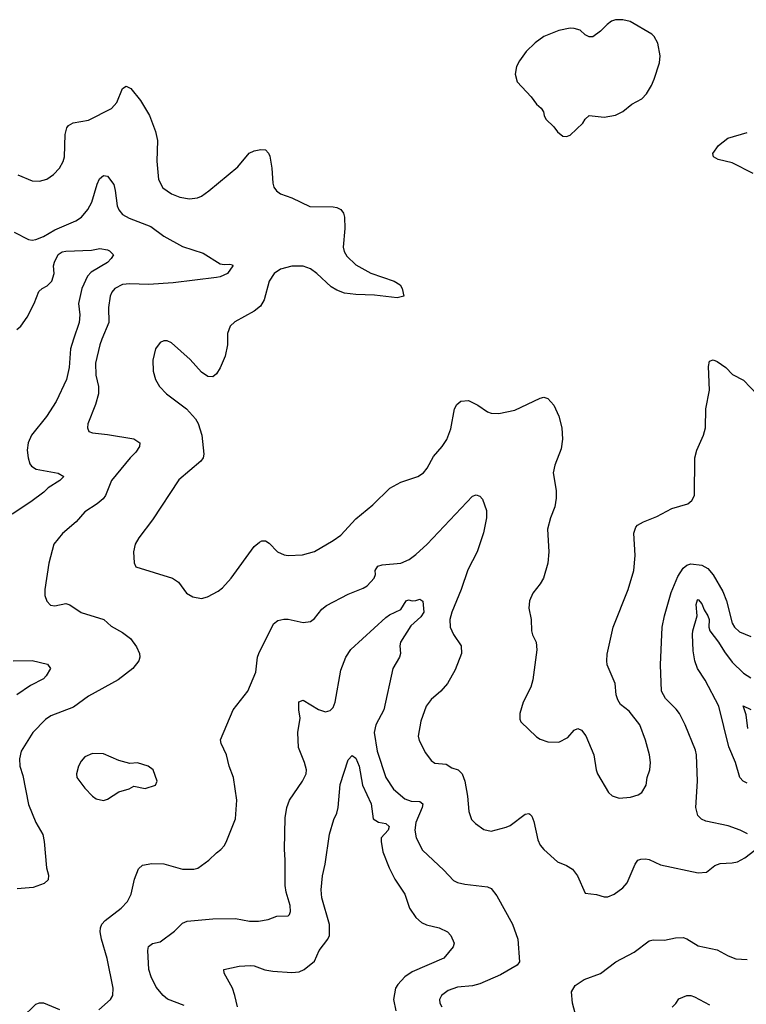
# Model space of a CAD drawing. Header units: inches. Extents: x 1173000 to 1307049, y 522583 to 678455.
# Tile 485 of 617: x 1241104 to 1244965, y 626464 to 631700. Entities that reach past the tile are written whole.
import ezdxf

# ---------------------------------------------------------------- set-up
doc = ezdxf.new("R2010")
doc.units = ezdxf.units.IN
doc.header["$MEASUREMENT"] = 0
doc.layers.add('B2642', color=7, linetype='Continuous')
doc.layers.add('B2643', color=7, linetype='Continuous')

msp = doc.modelspace()

# ---------------------------------------------------------------- linework, layer by layer
at = {"layer": 'B2642', "color": 5}
for points, elevation in [([(1241390.3, 630000), (1241373.3, 629950), (1241367.3, 629850), (1241353.4, 629786.6), (1241298.3, 629670), (1241247, 629590), (1241166.4, 629490), (1241148.2, 629450), (1241144.4, 629410), (1241148.9, 629370), (1241158.3, 629338.3), (1241166.4, 629326.4), (1241190.8, 629310), (1241308, 629288), (1241338.4, 629270), (1241317.1, 629250), (1241254.9, 629210), (1241232.3, 629187.7), (1241163.3, 629136.7), (1241063.1, 629070)], 940), ([(1241541.2, 630000), (1241529.1, 629970), (1241507.6, 629872.4), (1241509.2, 629810), (1241522.3, 629750), (1241522.7, 629710), (1241507.1, 629652.9), (1241466, 629550), (1241464.9, 629530), (1241470.6, 629510.6), (1241490, 629503), (1241570, 629494.6), (1241710, 629470.3), (1241743.1, 629450), (1241740.3, 629430), (1241720.8, 629399.2), (1241690.4, 629370), (1241592, 629250), (1241559.5, 629170), (1241548.1, 629151.9), (1241515.5, 629124.5), (1241450, 629082.9), (1241403.8, 629030), (1241332, 628968), (1241286, 628910), (1241258.7, 628810), (1241237.6, 628670), (1241238.4, 628638.4), (1241248.5, 628608.5), (1241267.1, 628587.1), (1241290, 628583.7), (1241350, 628594.9), (1241370, 628588.2), (1241430, 628547.2), (1241550.3, 628510.3), (1241590, 628474.9), (1241650, 628441.3), (1241692, 628410), (1241725.1, 628365.1), (1241740.5, 628330), (1241743, 628310), (1241736.3, 628290), (1241706, 628250), (1241626.7, 628190), (1241470, 628102.6), (1241390, 628044.1), (1241270, 627997.6), (1241241, 627979), (1241173.1, 627910), (1241112, 627810), (1241102.6, 627770), (1241104.6, 627730), (1241120.2, 627680.2), (1241150, 627526.8), (1241188.9, 627430), (1241226.5, 627366.5), (1241234.3, 627330), (1241246, 627190), (1241256.4, 627150), (1241254.9, 627125.1), (1241234.2, 627105.8), (1241175.6, 627084.4), (1241090, 627078.9)], 960), ([(1242208.6, 630000), (1242208.7, 629970), (1242195.6, 629910), (1242170, 629849.3), (1242150, 629816), (1242130, 629801.2), (1242103.2, 629803.2), (1242070, 629825.2), (1242010, 629892), (1241910, 629982), (1241887.9, 629992.1), (1241870, 629992.3), (1241850, 629982.7), (1241826.4, 629950), (1241812.2, 629890), (1241814, 629830), (1241825.9, 629785.9), (1241847.3, 629750), (1241884, 629710), (1241990.4, 629630.4), (1242037.7, 629577.7), (1242052.2, 629552.2), (1242072, 629490), (1242082.8, 629390), (1242078.8, 629370), (1242067.5, 629352.5), (1241950, 629253.6), (1241810, 629040.7), (1241736.3, 628943.7), (1241718.4, 628910), (1241708.5, 628870), (1241712.4, 628812.4), (1241720.7, 628790), (1241916, 628730), (1241948.5, 628708.5), (1241990.5, 628650.5), (1242024.7, 628630), (1242070, 628622), (1242102, 628630), (1242159.3, 628660.7), (1242182, 628678), (1242227, 628730), (1242350, 628899.1), (1242378.3, 628921.7), (1242390, 628928), (1242410, 628927.7), (1242430, 628915.5), (1242473.4, 628870), (1242510, 628853.7), (1242530, 628850.3), (1242606.5, 628853.5), (1242670, 628872.2), (1242769.4, 628930), (1242810, 628959.5), (1242890, 629044.9), (1242980.6, 629119.4), (1243071.3, 629208.7), (1243130, 629240.5), (1243219, 629270), (1243249.7, 629290.3), (1243270, 629314.8), (1243302.5, 629377.5), (1243349.7, 629430.3), (1243373.4, 629466.6), (1243395.5, 629524.5), (1243414.7, 629630), (1243426.9, 629653.1), (1243448.8, 629671.2), (1243490, 629674), (1243538.4, 629650), (1243590, 629614.9), (1243610, 629608.1), (1243650, 629605.4), (1243736.1, 629623.9), (1243870, 629687), (1243890, 629692), (1243910, 629685.5), (1243942.4, 629650), (1243970, 629590.7), (1243985.2, 629530), (1243988.7, 629470), (1243981.6, 629418.4), (1243947.3, 629330), (1243938.8, 629290), (1243955.9, 629195.9), (1243955.9, 629155.9), (1243948.2, 629110), (1243924.4, 629050), (1243908.4, 628990), (1243916.3, 628870), (1243910.6, 628809.4), (1243887.3, 628730), (1243870, 628699), (1243830.7, 628650), (1243813.4, 628610), (1243810.6, 628570), (1243821.6, 628510), (1243823.1, 628450), (1243828.6, 628428.6), (1243848, 628390), (1243851.9, 628348.1), (1243830.6, 628190), (1243820.5, 628150), (1243780.4, 628070), (1243762, 628010), (1243761.1, 627981.1), (1243766.4, 627966.4), (1243850, 627886.8), (1243870, 627874), (1243910, 627860.5), (1243970, 627857.3), (1244017.2, 627882.8), (1244050, 627921), (1244070, 627931), (1244090, 627921), (1244112.1, 627892.1), (1244155.5, 627790), (1244168.2, 627710), (1244175.5, 627690), (1244234, 627590), (1244252.5, 627572.5), (1244290, 627560.5), (1244350, 627566), (1244390, 627577.1), (1244410, 627590.6), (1244434, 627630), (1244439.5, 627670), (1244453, 627710), (1244455.8, 627750), (1244451.2, 627790), (1244430, 627869), (1244399.7, 627950), (1244342.2, 628022.2), (1244297.4, 628057.4), (1244282.6, 628082.6), (1244274.3, 628110), (1244267.8, 628170), (1244226.6, 628270), (1244223.5, 628290), (1244226.6, 628326.6), (1244257.7, 628470), (1244337.7, 628670), (1244367.6, 628770), (1244374.2, 628850), (1244367.3, 628970), (1244378, 629002), (1244387.5, 629012.5), (1244419, 629030), (1244490, 629058), (1244570, 629100.3), (1244654.5, 629125.5), (1244676.8, 629143.2), (1244689.6, 629170), (1244691.5, 629370), (1244702.4, 629410), (1244738.3, 629490), (1244748.3, 629530), (1244749.7, 629630.3), (1244769.6, 629730), (1244764.7, 629855.3), (1244770, 629884.7), (1244790, 629890.7), (1244810, 629882.8), (1244856, 629850), (1244893, 629813), (1244950, 629783), (1245025, 629705)], 980), ([(1241525.2, 626434.8), (1241586.6, 626490), (1241599.5, 626510), (1241600.5, 626550), (1241568.4, 626708.4), (1241538, 626810), (1241531.6, 626850), (1241533.6, 626870), (1241540.7, 626890), (1241558.4, 626910), (1241644.1, 626975.9), (1241676.9, 627010), (1241695.8, 627050), (1241714.7, 627130), (1241735.8, 627184.2), (1241756.9, 627203.1), (1241806.6, 627213.4), (1241870, 627210.3), (1241970, 627182.7), (1242030, 627182), (1242050, 627187.3), (1242109.7, 627230.3), (1242149.3, 627270), (1242173.6, 627286.4), (1242191.6, 627308.4), (1242205.1, 627334.9), (1242251.5, 627450), (1242258.7, 627550), (1242241.1, 627670), (1242218, 627730), (1242203.6, 627790), (1242174, 627850), (1242171.6, 627870), (1242237.6, 628030), (1242316.9, 628130), (1242358.4, 628230), (1242367.8, 628310), (1242374, 628330), (1242453.3, 628486.7), (1242475.6, 628504.4), (1242508.2, 628511.8), (1242530, 628511.6), (1242610, 628494.3), (1242650, 628499.5), (1242670, 628515.8), (1242710, 628565.2), (1242734.9, 628585.1), (1242850, 628644.7), (1242930, 628676.5), (1242950.7, 628689.3), (1242987.8, 628730), (1242994.5, 628750), (1242993.7, 628770), (1243006.9, 628793.1), (1243030, 628801.6), (1243130, 628808.9), (1243174, 628830), (1243210, 628855.3), (1243269.7, 628910), (1243510, 629165.2), (1243530, 629173.7), (1243550, 629166.3), (1243563.6, 629150), (1243584.4, 629090), (1243584.4, 629050), (1243568.8, 628971.2), (1243534.4, 628870), (1243486.2, 628773.8), (1243450.2, 628670), (1243400.2, 628550), (1243390.2, 628510), (1243391.8, 628470), (1243410.2, 628430.2), (1243450.3, 628370.3), (1243452.2, 628330), (1243417.4, 628242.6), (1243378.4, 628170), (1243342.4, 628130), (1243290, 628085.6), (1243264.6, 628050), (1243235.6, 627970), (1243221.3, 627890), (1243227.7, 627867.7), (1243261, 627801), (1243290, 627760.4), (1243310, 627745.7), (1243370, 627740.3), (1243401, 627721), (1243433.4, 627710), (1243455.3, 627690), (1243470.3, 627650), (1243484.2, 627570), (1243490.4, 627490), (1243505.9, 627445.9), (1243525.5, 627425.5), (1243570, 627393.4), (1243610, 627384.4), (1243690, 627405.3), (1243710, 627415.3), (1243790, 627474.4), (1243810, 627478), (1243815.1, 627475.1), (1243825.1, 627465.1), (1243836.9, 627436.9), (1243858, 627338), (1243870.3, 627310.3), (1243890, 627287.3), (1243962, 627222), (1244010, 627203), (1244042, 627182), (1244067.7, 627147.7), (1244110, 627054.8), (1244170, 627048), (1244210, 627034.9), (1244230, 627035.5), (1244264, 627050), (1244310, 627083), (1244333, 627110), (1244374, 627210), (1244389.7, 627230.3), (1244404.7, 627235.3), (1244430, 627237.6), (1244450, 627233.7), (1244510, 627204.9), (1244710, 627162.4), (1244753.3, 627166.7), (1244798.7, 627201.3), (1244826.6, 627213.4), (1244890, 627216), (1244918, 627222), (1244957, 627243), (1245010, 627282.8)], 960), ([(1244972.7, 627370), (1244933.2, 627390), (1244870, 627412.4), (1244750, 627438.3), (1244727.9, 627447.9), (1244707.9, 627467.9), (1244697.7, 627510), (1244705.3, 627650), (1244700.3, 627790), (1244695.7, 627815.7), (1244640.7, 627950), (1244610.7, 628010), (1244593.5, 628033.5), (1244536.8, 628090), (1244515.1, 628130), (1244509.7, 628270), (1244518.4, 628470), (1244530.6, 628529.4), (1244566.8, 628653.2), (1244601.3, 628738.7), (1244630, 628782.4), (1244650, 628798.4), (1244670, 628806.7), (1244730, 628798.9), (1244760.6, 628780.6), (1244788.6, 628748.6), (1244840, 628660), (1244859.7, 628610), (1244890, 628490.7), (1244902.3, 628470), (1244930, 628444.4), (1244990, 628420.2)], 960), ([(1241977.3, 626457.3), (1241890, 626491.1), (1241866.9, 626510), (1241830, 626555.6), (1241802.4, 626610), (1241790.9, 626650), (1241784.5, 626750), (1241789, 626771), (1241810, 626787.2), (1241850, 626796.4), (1241926.3, 626853.7), (1241970, 626895.8), (1241993.5, 626906.5), (1242130, 626919), (1242250, 626920.3), (1242325.7, 626905.7), (1242373.5, 626906.5), (1242424.7, 626915.3), (1242470, 626932.4), (1242530, 626934), (1242537.7, 626942.3), (1242543.3, 626956.7), (1242541.7, 626990), (1242520.3, 627060.3), (1242515.3, 627095.3), (1242515.6, 627230), (1242511.3, 627288.7), (1242514.9, 627454.9), (1242524.4, 627510), (1242537.4, 627550), (1242607.8, 627650), (1242626, 627690), (1242627.8, 627710), (1242618, 627750), (1242586.3, 627830), (1242582.4, 627910), (1242595.2, 627984.8), (1242586.8, 628030), (1242588.3, 628071.7), (1242610, 628081.7), (1242691.2, 628031.2), (1242730, 628019.6), (1242754.2, 628025.8), (1242770, 628042), (1242779.9, 628070), (1242810, 628240.5), (1242836.5, 628310), (1242863.1, 628350), (1243050, 628521.5), (1243070, 628535.9), (1243130, 628563.1), (1243157, 628610), (1243170, 628615), (1243190, 628609.2), (1243209, 628611), (1243230, 628618.9), (1243247, 628607), (1243251.6, 628550), (1243236.2, 628523.8), (1243183.2, 628476.8), (1243128.6, 628390), (1243124.1, 628370), (1243126.9, 628330), (1243121.8, 628310), (1243087, 628250), (1243039, 628030), (1242996, 627950), (1242987.8, 627910), (1243004, 627810), (1243049.2, 627670), (1243090, 627608.9), (1243150, 627556.5), (1243184.7, 627544.7), (1243230, 627542), (1243247, 627530), (1243243.5, 627510), (1243208.4, 627430), (1243203.2, 627390), (1243210.2, 627350), (1243244.3, 627284.3), (1243357.6, 627177.6), (1243410, 627122), (1243430, 627112), (1243470, 627103.1), (1243590, 627088.7), (1243610, 627079.3), (1243640.4, 627040.4), (1243722.4, 626890), (1243751.4, 626810), (1243759.5, 626690), (1243747.7, 626672.3), (1243659, 626621), (1243550, 626572.6), (1243510, 626562.6), (1243430, 626555.1), (1243381.8, 626538.2), (1243345.5, 626510), (1243334.4, 626490), (1243336.4, 626470), (1243348.2, 626450)], 940), ([(1244970, 627639.2), (1244949.6, 627650), (1244931.2, 627670), (1244907.7, 627750), (1244872.5, 627832.5), (1244818.9, 628050), (1244747.1, 628187.1), (1244706.2, 628250), (1244692, 628290), (1244683.8, 628343.8), (1244678.7, 628430), (1244680.8, 628450), (1244704.5, 628530), (1244699, 628590), (1244706, 628614), (1244710, 628617.1), (1244730, 628592.8), (1244741.9, 628561.9), (1244761.9, 628530), (1244768.7, 628510), (1244766.4, 628470), (1244772.5, 628450), (1244818.6, 628390), (1244850, 628337.7), (1244890, 628283.6), (1244950, 628225.5), (1244990, 628200.7)], 940), ([(1241070, 628290.4), (1241170, 628292.7), (1241252.1, 628272.1), (1241266.8, 628250), (1241245.5, 628210), (1241230, 628194.5), (1241161.5, 628158.5), (1241088.7, 628110)], 940), ([(1244973.3, 627930), (1244964.1, 628004.1), (1244948, 628052), (1244990, 628031.6)], 920), ([(1242261.4, 626450), (1242246.6, 626510), (1242234.2, 626550), (1242189.8, 626630), (1242189.6, 626650), (1242270, 626667.6), (1242330, 626670.3), (1242350, 626668.7), (1242407.1, 626647.1), (1242450, 626640.2), (1242550, 626632.3), (1242590, 626636.5), (1242615.4, 626650), (1242670, 626692.7), (1242695.1, 626750), (1242742.3, 626810), (1242751.2, 626830), (1242750, 626888.7), (1242709.8, 627030), (1242706.8, 627073.2), (1242712.7, 627147.3), (1242727.3, 627210), (1242751.3, 627368.7), (1242772.6, 627447.4), (1242790, 627481.1), (1242797.2, 627510), (1242807.5, 627632.5), (1242850, 627764.4), (1242870, 627786.4), (1242890, 627773.4), (1242908.4, 627730), (1242925.5, 627630), (1242971.6, 627530), (1242982.9, 627450), (1243010, 627433.1), (1243050, 627426), (1243067.8, 627410), (1243061.7, 627390), (1243025.6, 627350), (1243025, 627330), (1243034.6, 627274.6), (1243067.5, 627190), (1243096.9, 627130), (1243151.1, 627050), (1243175.9, 626975.9), (1243210, 626925.3), (1243238.5, 626898.5), (1243266.8, 626886.8), (1243334, 626870), (1243377.1, 626850), (1243394.9, 626830), (1243412.7, 626790), (1243407.7, 626770), (1243358.4, 626710), (1243190, 626636.6), (1243150.2, 626610), (1243113.2, 626570), (1243101.5, 626550), (1243091, 626490), (1243103.5, 626430)], 920), ([(1244056.2, 626416.2), (1244041, 626470), (1244035.8, 626530), (1244055.6, 626564.4), (1244103.8, 626596.2), (1244190, 626628.4), (1244272.3, 626690), (1244370, 626741.6), (1244450, 626801.6), (1244470, 626806), (1244530, 626804.9), (1244590, 626818), (1244630, 626819.5), (1244650, 626812.4), (1244710, 626775.8), (1244810, 626753.7), (1244870, 626721.3), (1244910, 626705.7), (1244970, 626703.1)], 940), ([(1244571.2, 626448.8), (1244591.8, 626468.2), (1244606.6, 626493.4), (1244650, 626510.4), (1244670, 626510.4), (1244690, 626503.7), (1244770, 626461.7)], 920), ([(1241112.7, 626390), (1241190, 626464.4), (1241210, 626472.2), (1241230, 626471.8), (1241316, 626436)], 960)]:
    msp.add_lwpolyline(points, dxfattribs=dict(at, elevation=elevation))
at = {"layer": 'B2642', "color": 5, "elevation": 980}
msp.add_lwpolyline([(1241490, 627796.9), (1241450, 627779.5), (1241430, 627757.2), (1241417.1, 627730), (1241406, 627690), (1241408.4, 627670), (1241450, 627614), (1241491, 627570), (1241510, 627557.3), (1241550, 627547.7), (1241570, 627554), (1241630, 627594), (1241686, 627610), (1241710, 627624.7), (1241770, 627611.3), (1241826, 627630), (1241835.3, 627650), (1241814, 627710), (1241786, 627730), (1241730, 627748.7), (1241690, 627744), (1241670, 627749), (1241630, 627760.9), (1241550, 627795.6)], close=True, dxfattribs=at)
at = {"layer": 'B2643', "color": 5, "elevation": 1020}
msp.add_lwpolyline([(1244310, 631699.7), (1244270, 631698.7), (1244249, 631691), (1244225.7, 631674.3), (1244190, 631638), (1244150, 631609), (1244130, 631609), (1244110, 631619), (1244083.2, 631643.2), (1244050, 631653.2), (1244030, 631655.1), (1243970, 631642.9), (1243890, 631609.6), (1243843.4, 631576.6), (1243796.3, 631530), (1243759.9, 631480.1), (1243744.9, 631450), (1243738, 631410), (1243748, 631370), (1243821.6, 631290), (1243850, 631250.6), (1243874.8, 631230), (1243887.3, 631210), (1243890.5, 631190), (1243900.5, 631170), (1243942.8, 631130), (1243963, 631103), (1243990, 631081), (1244010, 631078), (1244030, 631086), (1244097.2, 631150), (1244110, 631171), (1244130, 631191), (1244210, 631181.3), (1244270, 631192.2), (1244310, 631212.2), (1244357, 631250), (1244410, 631278.9), (1244434.9, 631305.1), (1244462.4, 631350), (1244476.6, 631383.4), (1244503.6, 631470), (1244507.2, 631507.2), (1244494.9, 631574.9), (1244476, 631610), (1244462.7, 631622.7), (1244349, 631690)], close=True, dxfattribs=at)
at = {"layer": 'B2643', "color": 5}
for points, elevation in [([(1241094.8, 630874.8), (1241170, 630842.6), (1241210, 630840.3), (1241248.2, 630851.8), (1241283.8, 630876.2), (1241316.2, 630910), (1241334.9, 630945.1), (1241341.3, 630970), (1241345.7, 631090), (1241354.8, 631125.2), (1241362.7, 631137.3), (1241388.3, 631151.7), (1241470, 631164.6), (1241591.8, 631228.2), (1241620.1, 631259.9), (1241650, 631334), (1241670, 631345.5), (1241694, 631334), (1241745.5, 631270), (1241794.4, 631190), (1241826, 631106), (1241837.2, 631057.2), (1241832.9, 630947.1), (1241841.7, 630850), (1241864.8, 630804.8), (1241910, 630774), (1241955.8, 630755.8), (1242007.1, 630747.1), (1242048.2, 630751.8), (1242070, 630761.3), (1242110, 630788.8), (1242262.9, 630917.1), (1242324, 630990), (1242350, 631002.8), (1242386, 631010), (1242410, 631006.8), (1242426.8, 630990), (1242433.7, 630973.7), (1242443.7, 630910), (1242448.5, 630830), (1242454.4, 630810), (1242468.2, 630790), (1242490, 630774), (1242550, 630752.9), (1242646.3, 630706.3), (1242770, 630705.2), (1242790, 630701.1), (1242810.2, 630690.2), (1242825.3, 630670), (1242830.3, 630650), (1242831.3, 630590), (1242823.2, 630490), (1242827.8, 630467.8), (1242842, 630442), (1242890, 630396.9), (1242970, 630351.5), (1243093.4, 630310), (1243126.8, 630290), (1243137.3, 630270), (1243144.7, 630230), (1243110, 630220.9), (1242990, 630235.1), (1242890, 630237.7), (1242830, 630245), (1242790, 630260.7), (1242759, 630279), (1242683.8, 630350), (1242650, 630374.1), (1242610, 630388.9), (1242550, 630388.7), (1242490, 630372.9), (1242456.4, 630350), (1242430, 630309.2), (1242402.8, 630210), (1242384.4, 630175.6), (1242350.2, 630149.8), (1242246.6, 630093.4), (1242223, 630070), (1242208.6, 630031.4), (1242208.6, 630000)], 980), ([(1245001.7, 630881.7), (1244890, 630938.7), (1244815.9, 630955.9), (1244792, 630970), (1244787.9, 630987.9), (1244817, 631030), (1244867.6, 631070), (1244970, 631099.1)], 980), ([(1241074, 630570), (1241150, 630531.5), (1241170, 630527.7), (1241190, 630531.3), (1241230, 630547.2), (1241290, 630581.7), (1241402.9, 630630), (1241432.4, 630650), (1241466.6, 630690), (1241487.6, 630730), (1241515, 630825), (1241527.3, 630852.7), (1241550, 630870.4), (1241570, 630867.2), (1241604.1, 630824.1), (1241612.2, 630792.2), (1241622.3, 630710), (1241630, 630688.7), (1241650, 630664.4), (1241685, 630645), (1241800.8, 630600.8), (1241870, 630548.4), (1241970, 630494.5), (1242078.7, 630458.7), (1242170, 630402.3), (1242190, 630398.3), (1242219.9, 630399.9), (1242235.3, 630395.3), (1242236.4, 630390), (1242208.4, 630350), (1242170, 630332.1), (1242150, 630328), (1241919.1, 630300.9), (1241788.7, 630291.3), (1241690, 630295.2), (1241650, 630291.4), (1241608.8, 630270), (1241592.9, 630250), (1241584.9, 630230), (1241575.5, 630170), (1241577.3, 630090), (1241541.2, 630000)], 960), ([(1241088, 630052), (1241109.3, 630070.7), (1241143, 630117), (1241181.1, 630190), (1241206.3, 630253.7), (1241224, 630270), (1241250, 630284), (1241274, 630310), (1241287.6, 630350), (1241284.2, 630390), (1241288.2, 630410), (1241309.2, 630450.8), (1241330, 630464.4), (1241350, 630469.2), (1241486.2, 630473.8), (1241530, 630483.1), (1241570, 630475.2), (1241582, 630470), (1241602, 630450), (1241590.4, 630430), (1241571.2, 630408.8), (1241483.7, 630356.3), (1241465, 630335), (1241434.4, 630270), (1241416.3, 630190), (1241423.2, 630130), (1241420.8, 630090), (1241390.3, 630000)], 940)]:
    msp.add_lwpolyline(points, dxfattribs=dict(at, elevation=elevation))

doc.saveas('drawing.dxf')
